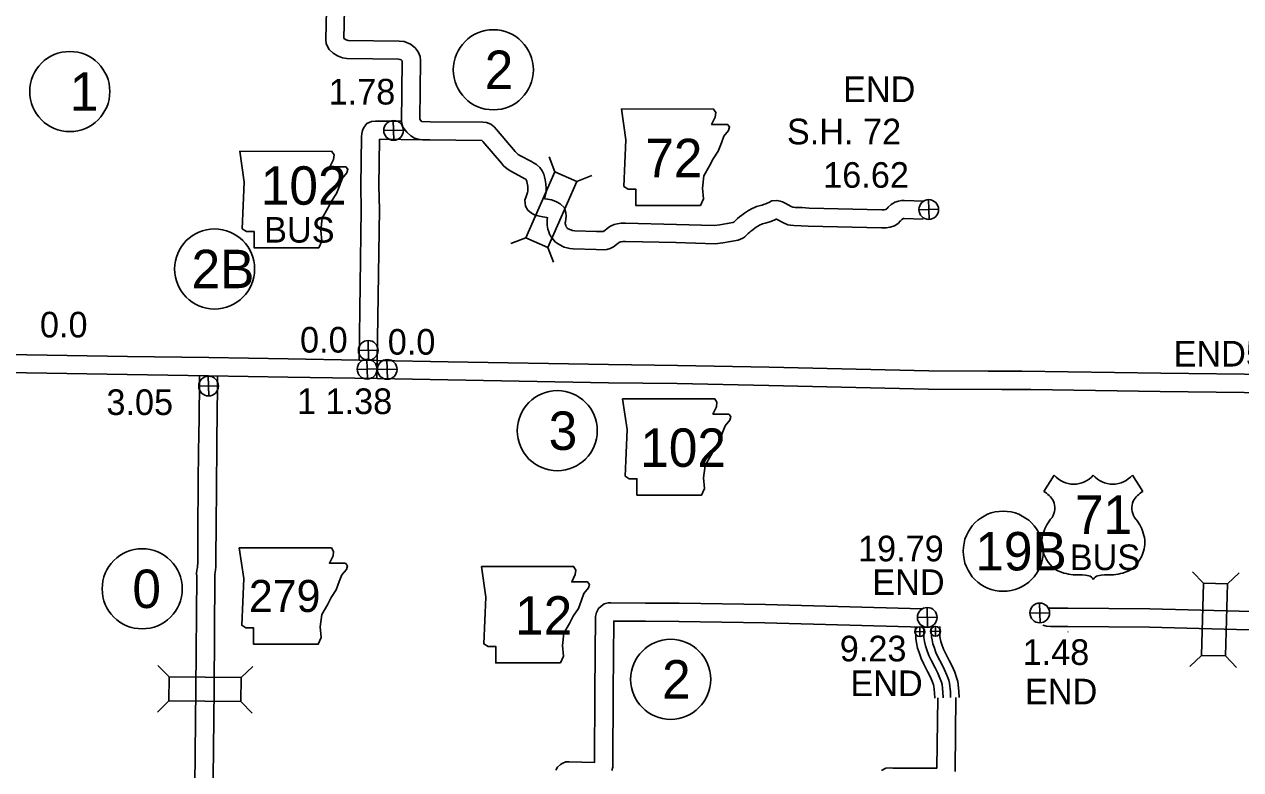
# Model space of a CAD drawing. Extents: x -939622 to -934245, y 1383184 to 1385301.
# Drawn here: x -935723.2 to -935663, y 1384269.8 to 1384306.7 of the extents above; entities that cross this region are included whole.
import ezdxf

# ---------------------------------------------------------------- set-up
doc = ezdxf.new("R2010")
doc.units = 0
for name, color, linetype in [('10', 7, 'Continuous'), ('15', 7, 'Continuous'), ('16', 7, 'Continuous'), ('20', 7, 'Continuous'), ('21', 7, 'Continuous'), ('22', 7, 'Continuous'), ('25', 7, 'Continuous'), ('26', 7, 'Continuous'), ('27', 7, 'Continuous')]:
    doc.layers.add(name, color=color, linetype=linetype)

msp = doc.modelspace()

# ---------------------------------------------------------------- linework, layer by layer
at = {"layer": '10'}
msp.add_line((-935703.855, 1384301.063), (-935703.684, 1384301.005), dxfattribs=at)
for points in [[(-935708.162, 1384309.602), (-935708.243, 1384305.932), (-935708.228, 1384305.72), (-935708.073, 1384305.447), (-935707.871, 1384305.251), (-935707.656, 1384305.118), (-935707.42, 1384305.019), (-935707.202, 1384304.99), (-935704.645, 1384304.953), (-935704.57, 1384304.95), (-935704.522, 1384304.929), (-935704.476, 1384304.893), (-935704.465, 1384304.877), (-935704.463, 1384304.861), (-935704.494, 1384301.842), (-935704.43, 1384301.593), (-935704.236, 1384301.354), (-935704.038, 1384301.171), (-935703.855, 1384301.063)], [(-935707.263, 1384309.578), (-935707.342, 1384305.991), (-935707.315, 1384305.966), (-935707.241, 1384305.92), (-935707.182, 1384305.895), (-935707.137, 1384305.889), (-935704.616, 1384305.853), (-935704.362, 1384305.84), (-935704.055, 1384305.707), (-935703.829, 1384305.528), (-935703.675, 1384305.326), (-935703.58, 1384305.097), (-935703.563, 1384304.895), (-935703.592, 1384301.989), (-935703.501, 1384301.877)], [(-935704.481, 1384301.888), (-935705.79, 1384301.901), (-935705.975, 1384301.873), (-935706.213, 1384301.782), (-935706.36, 1384301.587), (-935706.432, 1384301.428), (-935706.465, 1384301.278), (-935706.481, 1384301.117), (-935706.512, 1384298.692)], [(-935703.501, 1384301.877), (-935703.074, 1384301.868), (-935700.474, 1384301.843), (-935700.296, 1384301.834), (-935700.074, 1384301.751), (-935699.918, 1384301.622), (-935699.795, 1384301.485), (-935698.871, 1384300.399), (-935698.8, 1384300.317), (-935698.774, 1384300.292), (-935698.724, 1384300.254), (-935698.643, 1384300.206), (-935698.073, 1384299.899), (-935697.965, 1384299.835), (-935697.826, 1384299.752), (-935697.651, 1384299.6), (-935697.54, 1384299.436), (-935697.462, 1384299.275), (-935697.425, 1384299.136), (-935697.391, 1384298.999), (-935697.363, 1384298.799)], [(-935703.453, 1384300.978), (-935705.582, 1384300.999), (-935705.612, 1384298.681)], [(-935703.684, 1384301.005), (-935703.459, 1384300.976), (-935703.088, 1384300.968), (-935700.519, 1384300.944), (-935700.472, 1384300.892), (-935699.555, 1384299.814), (-935699.451, 1384299.693), (-935699.356, 1384299.604), (-935699.226, 1384299.505), (-935699.084, 1384299.422), (-935698.518, 1384299.117), (-935698.426, 1384299.062), (-935698.355, 1384299.02), (-935698.331, 1384298.999), (-935698.321, 1384298.984), (-935698.309, 1384298.959), (-935698.297, 1384298.912), (-935698.275, 1384298.827), (-935698.254, 1384298.673)], [(-935706.512, 1384298.679), (-935706.492, 1384297.526), (-935706.597, 1384290.085), (-935710.097, 1384290.143), (-935714.028, 1384290.203), (-935718.048, 1384290.265), (-935724.022, 1384290.361)], [(-935705.612, 1384298.695), (-935705.592, 1384297.527), (-935705.7, 1384290.069)], [(-935690.919, 1384295.888), (-935693.421, 1384295.953), (-935693.54, 1384295.95), (-935693.651, 1384295.93), (-935693.706, 1384295.919), (-935693.719, 1384295.913), (-935693.739, 1384295.901), (-935693.785, 1384295.866), (-935693.868, 1384295.797), (-935694.015, 1384295.684), (-935694.178, 1384295.607), (-935694.347, 1384295.555), (-935694.527, 1384295.534), (-935694.872, 1384295.542), (-935696.012, 1384295.581), (-935696.164, 1384295.605), (-935696.31, 1384295.625), (-935696.445, 1384295.673), (-935696.557, 1384295.718), (-935696.756, 1384295.832), (-935696.88, 1384295.915), (-935696.985, 1384296.02), (-935697.101, 1384296.17), (-935697.172, 1384296.316), (-935697.213, 1384296.423), (-935697.261, 1384296.553), (-935697.296, 1384296.751), (-935697.297, 1384296.905), (-935697.289, 1384297.017), (-935697.276, 1384297.116), (-935697.333, 1384297.135), (-935697.413, 1384297.154), (-935697.505, 1384297.161), (-935697.669, 1384297.19), (-935697.802, 1384297.23), (-935697.919, 1384297.27), (-935698.072, 1384297.349), (-935698.241, 1384297.489), (-935698.368, 1384297.7), (-935698.399, 1384297.991), (-935698.336, 1384298.167), (-935698.303, 1384298.266), (-935698.271, 1384298.365), (-935698.255, 1384298.437), (-935698.244, 1384298.499), (-935698.242, 1384298.559), (-935698.255, 1384298.688)], [(-935690.896, 1384296.788), (-935693.42, 1384296.853), (-935693.63, 1384296.848), (-935693.824, 1384296.813), (-935693.973, 1384296.782), (-935694.121, 1384296.721), (-935694.244, 1384296.648), (-935694.347, 1384296.569), (-935694.431, 1384296.499), (-935694.488, 1384296.456), (-935694.504, 1384296.448), (-935694.532, 1384296.439), (-935694.567, 1384296.435), (-935694.845, 1384296.442), (-935695.926, 1384296.479), (-935696.032, 1384296.495), (-935696.096, 1384296.504), (-935696.129, 1384296.516), (-935696.166, 1384296.531), (-935696.28, 1384296.596), (-935696.306, 1384296.613), (-935696.309, 1384296.616), (-935696.332, 1384296.646), (-935696.345, 1384296.674), (-935696.37, 1384296.74), (-935696.389, 1384296.79), (-935696.397, 1384296.832), (-935696.397, 1384296.876), (-935696.393, 1384296.926), (-935696.357, 1384297.202), (-935696.37, 1384297.361), (-935696.434, 1384297.602), (-935696.652, 1384297.811), (-935696.824, 1384297.902), (-935696.939, 1384297.952), (-935697.084, 1384298), (-935697.268, 1384298.045), (-935697.391, 1384298.055), (-935697.424, 1384298.061), (-935697.403, 1384298.127), (-935697.372, 1384298.259), (-935697.348, 1384298.402), (-935697.339, 1384298.588), (-935697.361, 1384298.784)], [(-935690.894, 1384296.788), (-935689.031, 1384296.731), (-935688.751, 1384296.772), (-935688.382, 1384296.833), (-935688.108, 1384296.88), (-935688.059, 1384296.902), (-935688.045, 1384296.914), (-935687.989, 1384296.97), (-935687.881, 1384297.076), (-935687.776, 1384297.167), (-935687.666, 1384297.248), (-935687.526, 1384297.354), (-935687.43, 1384297.415), (-935687.333, 1384297.484), (-935687.161, 1384297.569), (-935687.043, 1384297.628), (-935686.932, 1384297.67), (-935686.742, 1384297.723), (-935686.664, 1384297.743), (-935686.596, 1384297.769), (-935686.477, 1384297.81), (-935686.406, 1384297.843), (-935686.322, 1384297.879), (-935686.18, 1384297.957), (-935685.926, 1384297.979), (-935685.775, 1384297.935), (-935685.647, 1384297.91), (-935685.517, 1384297.835), (-935685.225, 1384297.68), (-935685.134, 1384297.643), (-935685.113, 1384297.639), (-935685.029, 1384297.627), (-935684.69, 1384297.621), (-935684.338, 1384297.599), (-935680.748, 1384297.513), (-935680.618, 1384297.514), (-935680.555, 1384297.526), (-935680.514, 1384297.539), (-935680.506, 1384297.545), (-935680.473, 1384297.577), (-935680.419, 1384297.641), (-935680.279, 1384297.773), (-935680.191, 1384297.82), (-935680.093, 1384297.886), (-935679.922, 1384297.94), (-935679.774, 1384297.971), (-935679.634, 1384297.977), (-935678.663, 1384297.945)], [(-935690.921, 1384295.888), (-935688.979, 1384295.829), (-935688.612, 1384295.883), (-935688.233, 1384295.946), (-935687.843, 1384296.012), (-935687.623, 1384296.111), (-935687.521, 1384296.178), (-935687.434, 1384296.251), (-935687.353, 1384296.333), (-935687.27, 1384296.414), (-935687.214, 1384296.463), (-935687.128, 1384296.527), (-935687.011, 1384296.615), (-935686.928, 1384296.668), (-935686.871, 1384296.709), (-935686.761, 1384296.763), (-935686.682, 1384296.802), (-935686.65, 1384296.815), (-935686.511, 1384296.853), (-935686.392, 1384296.883), (-935686.286, 1384296.924), (-935686.142, 1384296.974), (-935686.04, 1384297.021), (-935685.964, 1384297.054), (-935685.952, 1384297.047), (-935685.606, 1384296.863), (-935685.391, 1384296.776), (-935685.262, 1384296.751), (-935685.1, 1384296.729), (-935684.726, 1384296.721), (-935684.377, 1384296.7), (-935680.756, 1384296.613), (-935680.533, 1384296.615), (-935680.327, 1384296.653), (-935680.116, 1384296.724), (-935679.94, 1384296.84), (-935679.812, 1384296.965), (-935679.764, 1384297.022), (-935679.75, 1384297.035), (-935679.725, 1384297.049), (-935679.697, 1384297.068), (-935679.694, 1384297.068), (-935679.664, 1384297.075), (-935679.63, 1384297.076), (-935678.691, 1384297.045)], [(-935705.7, 1384290.069), (-935706.597, 1384290.085)], [(-935705.7, 1384290.069), (-935705.71, 1384289.169)], [(-935690.854, 1384289.818), (-935694.253, 1384289.858), (-935702.187, 1384290.003), (-935705.7, 1384290.069)], [(-935705.709, 1384289.17), (-935710.112, 1384289.243), (-935714.042, 1384289.303), (-935718.062, 1384289.365), (-935724.038, 1384289.461)], [(-935675.475, 1384289.538), (-935678.42, 1384289.552), (-935686.315, 1384289.729), (-935690.85, 1384289.818)], [(-935673.812, 1384289.531), (-935674.364, 1384289.533), (-935675.475, 1384289.538)], [(-935666.946, 1384289.434), (-935673.812, 1384289.531)], [(-935714.494, 1384288.745), (-935714.496, 1384289.314)], [(-935713.594, 1384288.749), (-935713.596, 1384289.307)], [(-935690.864, 1384288.918), (-935694.267, 1384288.958), (-935702.204, 1384289.104), (-935705.708, 1384289.169)], [(-935674.804, 1384288.635), (-935678.432, 1384288.652), (-935686.334, 1384288.829), (-935690.868, 1384288.918)], [(-935659.64, 1384289.327), (-935661.425, 1384289.365), (-935666.946, 1384289.434)], [(-935714.527, 1384286.14), (-935714.494, 1384288.753)], [(-935713.627, 1384286.128), (-935713.594, 1384288.742)], [(-935666.978, 1384288.534), (-935673.372, 1384288.629), (-935673.677, 1384288.63), (-935674.804, 1384288.635)], [(-935659.8, 1384288.431), (-935661.44, 1384288.465), (-935666.978, 1384288.534)], [(-935714.662, 1384273.817), (-935714.628, 1384279.376), (-935714.629, 1384279.524), (-935714.614, 1384279.688), (-935714.59, 1384279.832), (-935714.581, 1384279.915), (-935714.577, 1384280.026), (-935714.578, 1384280.218), (-935714.575, 1384280.397), (-935714.569, 1384281.86), (-935714.532, 1384285.811), (-935714.527, 1384286.14)], [(-935713.762, 1384273.812), (-935713.728, 1384279.375), (-935713.729, 1384279.485), (-935713.721, 1384279.573), (-935713.698, 1384279.712), (-935713.683, 1384279.85), (-935713.677, 1384280.01), (-935713.678, 1384280.214), (-935713.675, 1384280.389), (-935713.669, 1384281.854), (-935713.632, 1384285.801), (-935713.627, 1384286.128)], [(-935696.857, 1384269.799), (-935696.777, 1384269.953), (-935696.633, 1384270.088), (-935696.517, 1384270.151), (-935696.363, 1384270.215), (-935696.199, 1384270.216), (-935694.948, 1384270.186), (-935694.933, 1384273.686), (-935694.9, 1384277.406), (-935694.851, 1384277.604), (-935694.751, 1384277.801), (-935694.626, 1384277.919), (-935694.467, 1384278.035), (-935694.269, 1384278.072), (-935694.145, 1384278.077), (-935692.422, 1384278.066)], [(-935692.422, 1384278.066), (-935690.766, 1384278.055)], [(-935678.752, 1384277.784), (-935686.502, 1384277.994), (-935690.763, 1384278.055)], [(-935694.087, 1384269.785), (-935694.052, 1384269.96), (-935694.049, 1384270.102), (-935694.033, 1384273.68), (-935694.002, 1384277.176), (-935692.428, 1384277.166)], [(-935692.428, 1384277.166), (-935690.772, 1384277.155)], [(-935678.729, 1384276.883), (-935686.52, 1384277.094), (-935690.776, 1384277.155)], [(-935679.073, 1384276.892), (-935679.08, 1384276.768), (-935679.066, 1384276.32), (-935679.03, 1384276.093), (-935678.974, 1384275.843), (-935678.901, 1384275.621), (-935678.79, 1384275.322), (-935678.675, 1384275.073), (-935678.478, 1384274.684), (-935678.351, 1384274.43), (-935678.251, 1384274.206), (-935678.186, 1384274.028), (-935678.169, 1384273.962), (-935678.129, 1384273.629), (-935678.123, 1384273.373)], [(-935678.66, 1384276.888), (-935678.667, 1384276.763), (-935678.655, 1384276.359), (-935678.624, 1384276.171), (-935678.576, 1384275.952), (-935678.512, 1384275.757), (-935678.409, 1384275.481), (-935678.303, 1384275.252), (-935678.109, 1384274.869), (-935677.978, 1384274.607), (-935677.868, 1384274.36), (-935677.792, 1384274.15), (-935677.763, 1384274.039), (-935677.717, 1384273.659), (-935677.711, 1384273.382)], [(-935678.284, 1384276.903), (-935678.292, 1384276.759), (-935678.281, 1384276.395), (-935678.256, 1384276.242), (-935678.213, 1384276.051), (-935678.158, 1384275.881), (-935678.063, 1384275.625), (-935677.966, 1384275.416), (-935677.774, 1384275.038), (-935677.639, 1384274.767), (-935677.52, 1384274.5), (-935677.433, 1384274.261), (-935677.394, 1384274.108), (-935677.343, 1384273.686), (-935677.336, 1384273.391)], [(-935677.871, 1384276.903), (-935677.879, 1384276.754), (-935677.869, 1384276.435), (-935677.851, 1384276.32), (-935677.815, 1384276.16), (-935677.768, 1384276.017), (-935677.682, 1384275.784), (-935677.594, 1384275.595), (-935677.406, 1384275.223), (-935677.266, 1384274.943), (-935677.137, 1384274.655), (-935677.039, 1384274.383), (-935676.988, 1384274.185), (-935676.931, 1384273.715), (-935676.923, 1384273.4)], [(-935714.662, 1384273.819), (-935714.746, 1384265.856)], [(-935713.762, 1384273.81), (-935713.839, 1384266.493)], [(-935680.758, 1384269.787), (-935680.55, 1384269.898), (-935680.324, 1384269.92), (-935680.189, 1384269.91), (-935678.056, 1384269.896), (-935678.02, 1384269.896), (-935677.973, 1384273.387)], [(-935677.12, 1384269.739), (-935677.121, 1384269.862), (-935677.073, 1384273.392)]]:
    msp.add_lwpolyline(points, dxfattribs=at)
at = {"layer": '15'}
for points in [[(-935661.798, 1384277.63), (-935667.491, 1384277.783), (-935671.546, 1384277.812), (-935672.366, 1384277.81), (-935672.433, 1384277.816), (-935672.481, 1384277.829)], [(-935661.956, 1384276.734), (-935667.506, 1384276.883), (-935671.548, 1384276.912), (-935672.405, 1384276.91), (-935672.591, 1384276.927), (-935672.782, 1384276.978)]]:
    msp.add_lwpolyline(points, dxfattribs=at)
at = {"layer": '16'}
msp.add_line((-935671.533, 1384276.638), (-935671.532, 1384276.638), dxfattribs=at)
at = {"layer": '20'}
for p, q in [((-935696.908, 1384299.394), (-935697.195, 1384300.133)), ((-935695.821, 1384298.915), (-935695.083, 1384299.202)), ((-935698.346, 1384296.133), (-935699.084, 1384295.847)), ((-935697.259, 1384295.654), (-935696.972, 1384294.916)), ((-935664.829, 1384279.044), (-935665.374, 1384279.619)), ((-935663.641, 1384279.012), (-935663.066, 1384279.557)), ((-935664.924, 1384275.481), (-935665.499, 1384274.937)), ((-935663.737, 1384275.45), (-935663.192, 1384274.875)), ((-935715.988, 1384274.418), (-935716.542, 1384274.984)), ((-935712.424, 1384274.381), (-935711.858, 1384274.935)), ((-935716.001, 1384273.23), (-935716.566, 1384272.676)), ((-935712.437, 1384273.193), (-935711.883, 1384272.627))]:
    msp.add_line(p, q, dxfattribs=at)
for points in [[(-935697.259, 1384295.654), (-935695.821, 1384298.915), (-935696.908, 1384299.394), (-935698.346, 1384296.133)], [(-935664.829, 1384279.044), (-935664.924, 1384275.481), (-935663.737, 1384275.45), (-935663.641, 1384279.012)], [(-935716.001, 1384273.23), (-935712.437, 1384273.193), (-935712.424, 1384274.381), (-935715.988, 1384274.418)]]:
    msp.add_lwpolyline(points, close=True, dxfattribs=at)
at = {"layer": '21'}
msp.add_line((-935707.933, 1384300.404), (-935707.933, 1384300.404), dxfattribs=at)
msp.add_line((-935707.933, 1384300.404), (-935707.933, 1384300.404), dxfattribs=at)
for points in [[(-935693.624, 1384302.498), (-935693.395, 1384300.975), (-935693.497, 1384298.666), (-935693.294, 1384298.539), (-935692.913, 1384298.539), (-935692.913, 1384297.727), (-935689.716, 1384297.727), (-935689.563, 1384298.057), (-935689.614, 1384298.59), (-935689.538, 1384299.199), (-935689.259, 1384299.681), (-935689.081, 1384300.036), (-935688.827, 1384300.417), (-935688.675, 1384300.823), (-935688.548, 1384301.153), (-935688.32, 1384301.432), (-935688.269, 1384301.61), (-935688.371, 1384301.736), (-935689.157, 1384301.736), (-935688.98, 1384302.092), (-935688.954, 1384302.32), (-935689.06, 1384302.495)], [(-935712.501, 1384300.404), (-935712.273, 1384298.881), (-935712.374, 1384296.572), (-935712.171, 1384296.445), (-935711.79, 1384296.445), (-935711.79, 1384295.633), (-935708.593, 1384295.633), (-935708.441, 1384295.963), (-935708.491, 1384296.496), (-935708.415, 1384297.105), (-935708.136, 1384297.587), (-935707.959, 1384297.942), (-935707.705, 1384298.323), (-935707.553, 1384298.729), (-935707.426, 1384299.059), (-935707.197, 1384299.338), (-935707.146, 1384299.516), (-935707.248, 1384299.643), (-935708.035, 1384299.643), (-935707.857, 1384299.998), (-935707.832, 1384300.226), (-935707.937, 1384300.402)], [(-935693.564, 1384288.174), (-935693.336, 1384286.652), (-935693.437, 1384284.342), (-935693.234, 1384284.216), (-935692.853, 1384284.216), (-935692.853, 1384283.404), (-935689.656, 1384283.404), (-935689.504, 1384283.733), (-935689.554, 1384284.266), (-935689.478, 1384284.875), (-935689.199, 1384285.358), (-935689.022, 1384285.713), (-935688.768, 1384286.093), (-935688.616, 1384286.499), (-935688.489, 1384286.829), (-935688.26, 1384287.109), (-935688.209, 1384287.286), (-935688.311, 1384287.413), (-935689.098, 1384287.413), (-935688.92, 1384287.768), (-935688.895, 1384287.997), (-935689, 1384288.172)], [(-935712.525, 1384280.801), (-935712.297, 1384279.278), (-935712.398, 1384276.969), (-935712.195, 1384276.842), (-935711.815, 1384276.842), (-935711.815, 1384276.03), (-935708.617, 1384276.03), (-935708.465, 1384276.36), (-935708.516, 1384276.893), (-935708.439, 1384277.502), (-935708.16, 1384277.984), (-935707.983, 1384278.339), (-935707.729, 1384278.72), (-935707.577, 1384279.126), (-935707.45, 1384279.456), (-935707.221, 1384279.735), (-935707.171, 1384279.912), (-935707.272, 1384280.039), (-935708.059, 1384280.039), (-935707.881, 1384280.395), (-935707.856, 1384280.623), (-935707.961, 1384280.798)], [(-935700.547, 1384279.879), (-935700.318, 1384278.356), (-935700.42, 1384276.047), (-935700.217, 1384275.92), (-935699.836, 1384275.92), (-935699.836, 1384275.108), (-935696.639, 1384275.108), (-935696.486, 1384275.438), (-935696.537, 1384275.971), (-935696.461, 1384276.58), (-935696.182, 1384277.062), (-935696.004, 1384277.417), (-935695.75, 1384277.798), (-935695.598, 1384278.204), (-935695.471, 1384278.534), (-935695.243, 1384278.813), (-935695.192, 1384278.991), (-935695.294, 1384279.117), (-935696.08, 1384279.117), (-935695.903, 1384279.473), (-935695.877, 1384279.701), (-935695.983, 1384279.876)]]:
    msp.add_lwpolyline(points, close=True, dxfattribs=at)
at = {"layer": '22'}
for p, q in [((-935672.21, 1384284.392), (-935672.729, 1384283.589)), ((-935668.35, 1384284.392), (-935667.83, 1384283.589))]:
    msp.add_line(p, q, dxfattribs=at)
for centre, radius, start, end in [((-935671.243, 1384285.206), 1.264, 220.07504, 319.67012), ((-935669.316, 1384285.206), 1.264, 220.32988, 319.92496), ((-935673.408, 1384282.423), 1.349, 30.7809, 59.98827), ((-935667.152, 1384282.423), 1.349, 120.01173, 149.2191), ((-935673.111, 1384282.779), 0.925, 328.81046, 21.21077), ((-935667.449, 1384282.779), 0.925, 158.78923, 211.18954), ((-935670.693, 1384280.883), 2.157, 138.95648, 162.69135), ((-935669.867, 1384280.883), 2.157, 17.30865, 41.04352), ((-935671.405, 1384281.06), 1.426, 160.95764, 197.38186), ((-935669.155, 1384281.06), 1.426, 342.61814, 19.04236), ((-935671.173, 1384281.064), 1.65, 195.10743, 237.13119), ((-935669.387, 1384281.064), 1.65, 302.86881, 344.89257), ((-935671.142, 1384281.584), 2.118, 244.07708, 269.57785), ((-935671.093, 1384275.586), 3.88, 81.19416, 90.95387), ((-935670.608, 1384279.065), 0.372, 28.03422, 72.98637), ((-935669.952, 1384279.065), 0.372, 107.01363, 151.96578), ((-935669.467, 1384275.586), 3.88, 89.04613, 98.80584), ((-935669.418, 1384281.584), 2.118, 270.42215, 295.92292)]:
    msp.add_arc(centre, radius, start, end, dxfattribs=at)
at = {"layer": '26'}
for p, q in [((-935704.88, 1384300.952), (-935704.902, 1384301.928)), ((-935705.379, 1384301.428), (-935704.403, 1384301.451)), ((-935678.407, 1384297.038), (-935678.429, 1384298.014)), ((-935678.906, 1384297.515), (-935677.93, 1384297.537)), ((-935706.132, 1384290.075), (-935706.154, 1384291.051)), ((-935706.631, 1384290.552), (-935705.655, 1384290.574)), ((-935706.185, 1384289.145), (-935706.208, 1384290.121)), ((-935705.192, 1384289.134), (-935705.215, 1384290.111)), ((-935706.685, 1384289.622), (-935705.708, 1384289.644)), ((-935705.692, 1384289.611), (-935704.715, 1384289.634)), ((-935714.029, 1384288.31), (-935714.052, 1384289.287)), ((-935714.529, 1384288.787), (-935713.552, 1384288.81)), ((-935672.916, 1384277.089), (-935672.939, 1384278.066)), ((-935678.482, 1384276.87), (-935678.505, 1384277.846)), ((-935673.416, 1384277.566), (-935672.439, 1384277.589)), ((-935678.982, 1384277.347), (-935678.005, 1384277.369)), ((-935678.854, 1384276.409), (-935678.865, 1384276.897)), ((-935678.079, 1384276.424), (-935678.091, 1384276.912)), ((-935679.104, 1384276.647), (-935678.616, 1384276.658)), ((-935678.329, 1384276.662), (-935677.841, 1384276.674))]:
    msp.add_line(p, q, dxfattribs=at)
for centre, radius in [((-935704.891, 1384301.44), 0.488), ((-935678.418, 1384297.526), 0.488), ((-935706.143, 1384290.563), 0.488), ((-935706.196, 1384289.633), 0.488), ((-935705.203, 1384289.623), 0.488), ((-935714.041, 1384288.799), 0.488), ((-935672.928, 1384277.578), 0.488), ((-935678.494, 1384277.358), 0.488), ((-935678.86, 1384276.653), 0.244), ((-935678.085, 1384276.668), 0.244)]:
    msp.add_circle(centre, radius, dxfattribs=at)
at = {"layer": '27'}
for centre in [(-935699.956, 1384304.435), (-935720.904, 1384303.361), (-935713.743, 1384294.587), (-935696.793, 1384286.59), (-935674.736, 1384280.631), (-935717.323, 1384278.772), (-935691.183, 1384274.296)]:
    msp.add_circle(centre, 1.98, dxfattribs=at)

# ---------------------------------------------------------------- texts
at = {"layer": '21'}
for s, height, p in [('72', 1.9008, (-935692.442, 1384299.124)), ('102', 1.9008, (-935711.457, 1384297.763)), ('BUS', 1.2672, (-935711.292, 1384295.891)), ('102', 1.9008, (-935692.69, 1384284.801)), ('279', 1.584, (-935712.042, 1384277.626)), ('12', 1.9008, (-935698.88, 1384276.505))]:
    msp.add_text(s, height=height, dxfattribs=at).set_placement(p)
at = {"layer": '22'}
for s, height, p in [('71', 1.9008, (-935671.188, 1384281.486)), ('BUS', 1.2672, (-935671.446, 1384279.696))]:
    msp.add_text(s, height=height, dxfattribs=at).set_placement(p)
at = {"layer": '25'}
for s, p in [('1.78', (-935708.103, 1384302.719)), ('END', (-935682.658, 1384302.838)), ('S.H. 72', (-935685.436, 1384300.75)), ('16.62', (-935683.64, 1384298.601)), ('0.0', (-935722.381, 1384291.201)), ('0.0', (-935709.516, 1384290.452)), ('0.0', (-935705.177, 1384290.35)), ('END5.91', (-935666.312, 1384289.764)), ('3.05', (-935719.093, 1384287.367)), ('1 1.38', (-935709.669, 1384287.413)), ('19.79', (-935681.917, 1384280.131)), ('END', (-935681.212, 1384278.467)), ('9.23', (-935682.82, 1384275.185)), ('1.48', (-935673.779, 1384275.008)), ('END', (-935682.296, 1384273.466)), ('END', (-935673.659, 1384273.06))]:
    msp.add_text(s, height=1.2672, dxfattribs=at).set_placement(p)
at = {"layer": '27'}
for s, height, p in [('2', 1.901, (-935700.382, 1384303.484)), ('1', 1.901, (-935720.904, 1384302.41)), ('2B', 1.9008, (-935714.882, 1384293.637)), ('3', 1.901, (-935697.218, 1384285.64)), ('19B', 1.9008, (-935676.118, 1384279.681)), ('0', 1.901, (-935717.808, 1384277.822)), ('2', 1.901, (-935691.609, 1384273.346))]:
    msp.add_text(s, height=height, dxfattribs=at).set_placement(p)

doc.saveas('drawing.dxf')
